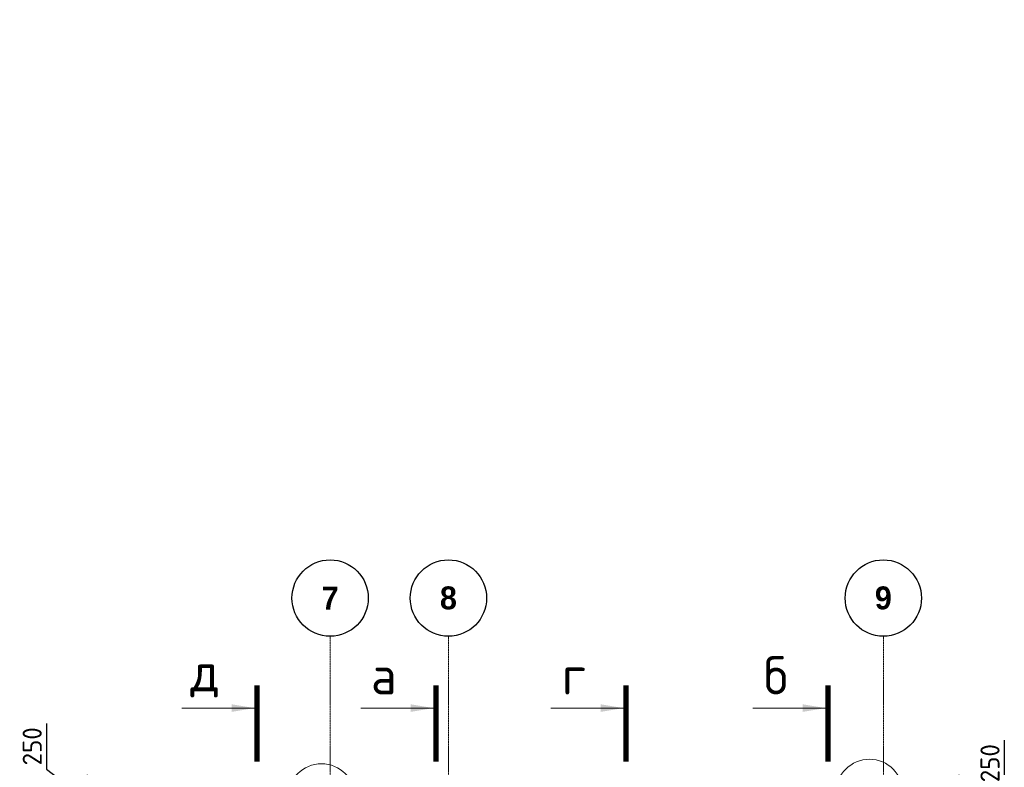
# Model space of a CAD drawing. Header units: millimetres. Extents: x 247266 to 730847, y -636031 to 10052.
# Tile 324 of 330: x 562948 to 575852, y -63181 to -53390. Entities that reach past the tile are written whole.
import ezdxf

# ---------------------------------------------------------------- set-up
doc = ezdxf.new("R2010")
doc.units = ezdxf.units.MM
doc.linetypes.add('______5', pattern=[1100, 800, -100, 100, -100])
doc.linetypes.add('осевая', pattern=[50.8, 31.75, -6.35, 6.35, -6.35])
for name, color, linetype, lineweight in [('Надписи', 7, 'Continuous', 18), ('Оси', 7, '______5', 18), ('Узлы', 7, 'Continuous', 0)]:
    doc.layers.add(name, color=color, linetype=linetype, lineweight=lineweight)
doc.layers.add('РАЗМЕРЫ', color=7, linetype='Continuous')
doc.styles.add('Century Gothic', font='GOTHIC.TTF')
doc.styles.add('GOST-2.304_Type-B', font='GOST_Common.ttf')
doc.dimstyles.new('СПДС', dxfattribs={"dimscale": 100, "dimtxt": 2.5, "dimasz": 2.5, "dimexe": 1.25, "dimexo": 0, "dimtad": 1, "dimdec": 0, "dimtxsty": 'GOST-2.304_Type-B', "dimblk": 'ARCHTICK', "dimcen": 2.5, "dimdle": 2, "dimadec": 0, "dimazin": 2, "dimtfac": 0.75, "dimtdec": 0, "dimtmove": 1, "dimatfit": 3, "dimfxl": 1, "dimtolj": 1, "dimarcsym": 1})

# ---------------------------------------------------------------- blocks, each defined once
blk = doc.blocks.new('NSY101')
at = {"color": 0, "linetype": 'ByBlock', "lineweight": -2}
blk.add_circle((0, 0), 50, dxfattribs=at)
blk = doc.blocks.new('СЛОЖНЫЙ_ОБЪЕКТ_3')
at = {"layer": 'Оси', "color": 16, "linetype": 'Continuous', "lineweight": 25, "transparency": 33554687, "xscale": 9.999999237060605, "yscale": 9.999999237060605, "zscale": 9.999999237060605}
blk.add_blockref('NSY101', (24563, -989), dxfattribs=at)
at = {"layer": 'Оси', "color": 16, "linetype": 'Continuous', "lineweight": 25, "transparency": 33554687, "insert": (24563, -989), "char_height": 300, "width": 385, "attachment_point": 5, "style": 'Century Gothic'}
blk.add_mtext('\\A1;{\\fCentury Gothic|i0|b1;\\H300.000000;\\W1.000000;\\C16;7}\\P', dxfattribs=at)
blk = doc.blocks.new('СЛОЖНЫЙ_ОБЪЕКТ_4')
at = {"layer": 'Оси', "color": 16, "linetype": 'Continuous', "lineweight": 25, "transparency": 33554687, "xscale": 9.999999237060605, "yscale": 9.999999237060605, "zscale": 9.999999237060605}
blk.add_blockref('NSY101', (26113, -989), dxfattribs=at)
at = {"layer": 'Оси', "color": 16, "linetype": 'Continuous', "lineweight": 25, "transparency": 33554687, "insert": (26113, -989), "char_height": 300, "width": 385, "attachment_point": 5, "style": 'Century Gothic'}
blk.add_mtext('\\A1;{\\fCentury Gothic|i0|b1;\\H300.000000;\\W1.000000;\\C16;8}\\P', dxfattribs=at)
blk = doc.blocks.new('СЛОЖНЫЙ_ОБЪЕКТ_16')
at = {"layer": 'Оси', "color": 16, "linetype": 'Continuous', "lineweight": 25, "transparency": 33554687, "xscale": 9.999999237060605, "yscale": 9.999999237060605, "zscale": 9.999999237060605}
blk.add_blockref('NSY101', (31813, -989), dxfattribs=at)
at = {"layer": 'Оси', "color": 16, "linetype": 'Continuous', "lineweight": 25, "transparency": 33554687, "insert": (31813, -989), "char_height": 300, "width": 385, "attachment_point": 5, "style": 'Century Gothic'}
blk.add_mtext('\\A1;{\\fCentury Gothic|i0|b1;\\H300.000000;\\W1.000000;\\C16;9}\\P', dxfattribs=at)
blk = doc.blocks.new('_ArchTick')
at = {"color": 0, "linetype": 'ByBlock', "const_width": 0.15}
blk.add_lwpolyline([(-0.5, -0.5), (0.5, 0.5)], dxfattribs=at)
blk = doc.blocks.new('*D2799')
at = {"color": 0, "lineweight": -2}
for p, q in [((564649, -75131), (564649, -73631)), ((564649, -73831), (564774, -73831)), ((564649, -74931), (564774, -74931))]:
    blk.add_line(p, q, dxfattribs=at)
at = {"layer": 'DEFPOINTS', "color": 0, "ltscale": 100}
for p in [(564649, -73831), (564649, -73831), (564649, -74931)]:
    blk.add_point(p, dxfattribs=at)
at = {"color": 0, "lineweight": -2, "ltscale": 100, "xscale": 250, "yscale": 250, "zscale": 250}
for p, rotation in [((564649, -73831), 90), ((564649, -74931), 270)]:
    blk.add_blockref('_ArchTick', p, dxfattribs=dict(at, rotation=rotation))
at = {"color": 0, "lineweight": 0, "ltscale": 100, "insert": (564424, -74381), "char_height": 250, "width": 83333.33, "attachment_point": 5, "rotation": 90, "style": 'GOST-2.304_Type-B'}
blk.add_mtext('\\A1;1100', dxfattribs=at)
blk = doc.blocks.new('*D2800')
at = {"color": 0, "lineweight": -2}
for p, q in [((564649, -74031), (564649, -70631)), ((564649, -70831), (564774, -70831)), ((564649, -73831), (564774, -73831))]:
    blk.add_line(p, q, dxfattribs=at)
at = {"layer": 'DEFPOINTS', "color": 0, "ltscale": 100}
for p in [(564649, -70831), (564649, -70831), (564649, -73831)]:
    blk.add_point(p, dxfattribs=at)
at = {"color": 0, "lineweight": -2, "ltscale": 100, "xscale": 250, "yscale": 250, "zscale": 250}
for p, rotation in [((564649, -70831), 90), ((564649, -73831), 270)]:
    blk.add_blockref('_ArchTick', p, dxfattribs=dict(at, rotation=rotation))
at = {"color": 0, "lineweight": 0, "ltscale": 100, "insert": (564424, -72356), "char_height": 250, "width": 83333.33, "attachment_point": 5, "rotation": 90, "style": 'GOST-2.304_Type-B'}
blk.add_mtext('\\A1;3000', dxfattribs=at)
blk = doc.blocks.new('*D2801')
at = {"color": 0, "lineweight": -2}
for p, q in [((564649, -71031), (564649, -67531)), ((564225, -67731), (564774, -67731)), ((564649, -70831), (564774, -70831))]:
    blk.add_line(p, q, dxfattribs=at)
at = {"layer": 'DEFPOINTS', "color": 0, "ltscale": 100}
for p in [(564225, -67731), (564649, -67731), (564649, -70831)]:
    blk.add_point(p, dxfattribs=at)
at = {"color": 0, "lineweight": -2, "ltscale": 100, "xscale": 250, "yscale": 250, "zscale": 250}
for p, rotation in [((564649, -67731), 90), ((564649, -70831), 270)]:
    blk.add_blockref('_ArchTick', p, dxfattribs=dict(at, rotation=rotation))
at = {"color": 0, "lineweight": 0, "ltscale": 100, "insert": (564424, -69281), "char_height": 250, "width": 83333.33, "attachment_point": 5, "rotation": 90, "style": 'GOST-2.304_Type-B'}
blk.add_mtext('\\A1;3100', dxfattribs=at)
blk = doc.blocks.new('*D2821')
at = {"layer": 'DEFPOINTS', "color": 0, "ltscale": 100}
for p in [(566817, -63481), (563831, -63731), (566817, -63731)]:
    blk.add_point(p, dxfattribs=at)
at = {"layer": 'РАЗМЕРЫ', "color": 0, "lineweight": -2}
for p, q in [((563300, -62606), (563300, -63207)), ((563300, -63207), (563831, -63606)), ((563831, -63281), (563831, -63931)), ((566817, -63481), (563706, -63481)), ((566817, -63731), (563706, -63731))]:
    blk.add_line(p, q, dxfattribs=at)
at = {"layer": 'РАЗМЕРЫ', "color": 0, "lineweight": -2, "ltscale": 100, "xscale": 250, "yscale": 250, "zscale": 250}
for p, rotation in [((563831, -63481), 90), ((563831, -63731), 270)]:
    blk.add_blockref('_ArchTick', p, dxfattribs=dict(at, rotation=rotation))
at = {"layer": 'РАЗМЕРЫ', "color": 0, "lineweight": 0, "ltscale": 100, "insert": (563112, -62906), "char_height": 250, "attachment_point": 5, "rotation": 90, "style": 'GOST-2.304_Type-B'}
blk.add_mtext('\\A1;250', dxfattribs=at)
blk = doc.blocks.new('*D2819')
at = {"layer": 'DEFPOINTS', "color": 0, "ltscale": 100}
for p in [(574167, -63481), (574167, -63731), (575258, -63731)]:
    blk.add_point(p, dxfattribs=at)
at = {"layer": 'РАЗМЕРЫ', "color": 0, "lineweight": -2}
for p, q in [((575852, -62827), (575852, -63428)), ((575258, -63281), (575258, -63931)), ((574167, -63481), (575383, -63481)), ((575852, -63428), (575258, -63606)), ((574167, -63731), (575383, -63731))]:
    blk.add_line(p, q, dxfattribs=at)
at = {"layer": 'РАЗМЕРЫ', "color": 0, "lineweight": -2, "ltscale": 100, "xscale": 250, "yscale": 250, "zscale": 250}
for p, rotation in [((575258, -63481), 90), ((575258, -63731), 270)]:
    blk.add_blockref('_ArchTick', p, dxfattribs=dict(at, rotation=rotation))
at = {"layer": 'РАЗМЕРЫ', "color": 0, "lineweight": 0, "ltscale": 100, "insert": (575665, -63127), "char_height": 250, "attachment_point": 5, "rotation": 90, "style": 'GOST-2.304_Type-B'}
blk.add_mtext('\\A1;250', dxfattribs=at)

msp = doc.modelspace()

# ---------------------------------------------------------------- linework, layer by layer
at = {"layer": 'Надписи'}
for centre in [(574084.7, -63515.11), (566903.17, -63573.85)]:
    msp.add_circle(centre, 439.48, dxfattribs=at)
at = {"layer": 'Оси', "linetype": 'осевая', "lineweight": 0, "ltscale": 0.3, "transparency": 33554687}
for p, q in [((567017.21, -61464.85), (567017.21, -77786.21)), ((568567.21, -61464.85), (568567.21, -77786.21)), ((574267.21, -61464.85), (574267.21, -77786.21))]:
    msp.add_line(p, q, dxfattribs=at)
at = {"layer": 'Узлы', "linetype": 'Continuous', "lineweight": 0}
for p, q in [((566024.95, -62405.37, 560), (565074.95, -62405.37, 560)), ((568370.35, -62405.37, 560), (567420.35, -62405.37, 560)), ((570860.65, -62405.37, 560), (569910.65, -62405.37, 560)), ((573508.37, -62405.37, 560), (572558.37, -62405.37, 560))]:
    msp.add_line(p, q, dxfattribs=at)
at = {"layer": 'Узлы', "linetype": 'Continuous', "lineweight": 0, "const_width": 70, "elevation": 560}
for points in [[(566059.95, -62105.37), (566059.95, -63105.37)], [(568405.35, -62105.37), (568405.35, -63105.37)], [(570895.65, -62105.37), (570895.65, -63105.37)], [(573543.37, -62105.37), (573543.37, -63105.37)]]:
    msp.add_lwpolyline(points, dxfattribs=at)
at = {"layer": 'Узлы', "linetype": 'Continuous', "lineweight": 0}
for points in [[(566024.95, -62405.37, 560), (565724.5, -62455.65, 560), (565724.5, -62355.09, 560)], [(568370.35, -62405.37, 560), (568069.9, -62455.65, 560), (568069.9, -62355.09, 560)], [(570860.65, -62405.37, 560), (570560.2, -62455.65, 560), (570560.2, -62355.09, 560)], [(573508.37, -62405.37, 560), (573207.92, -62455.65, 560), (573207.92, -62355.09, 560)]]:
    msp.add_solid(points, dxfattribs=at)

# ---------------------------------------------------------------- block references
at = {"layer": 'Оси', "linetype": 'Continuous', "lineweight": 25, "transparency": 33554687}
for name in ['СЛОЖНЫЙ_ОБЪЕКТ_3', 'СЛОЖНЫЙ_ОБЪЕКТ_4', 'СЛОЖНЫЙ_ОБЪЕКТ_16']:
    msp.add_blockref(name, (542453.69, -59975.35), dxfattribs=at)

# ---------------------------------------------------------------- texts
at = {"layer": 'Узлы', "linetype": 'Continuous', "lineweight": 0, "char_height": 500, "attachment_point": 5, "style": 'GOST-2.304_Type-B'}
for s, insert in [('б', (572858.37, -61975.37, 560)), ('д', (565374.95, -61975.37, 560)), ('а', (567720.35, -61975.37, 560)), ('г', (570210.66, -61975.37, 560))]:
    msp.add_mtext_dynamic_manual_height_columns(s, width=723.8798, gutter_width=25, heights=[0], dxfattribs=dict(at, insert=insert))

# ---------------------------------------------------------------- dimensions: what is measured, and where the dimension line sits
at = {"lineweight": 0}
for base, p1, p2, picture, middle in [((564648.74, -67730.89), (564648.74, -70830.89), (564225.21, -67730.89), '*D2801', (564648.74, -69280.89)), ((564648.74, -70830.89), (564648.74, -73830.89), (564648.74, -70830.89), '*D2800', (564648.74, -72356.04)), ((564648.74, -73830.89), (564648.74, -74930.89), (564648.74, -73830.89), '*D2799', (564648.74, -74380.89))]:
    dim = msp.add_linear_dim(base=base, p1=p1, p2=p2, angle=90, dimstyle='СПДС', override={"dimgap": 1}, dxfattribs=at)
    dim.commit()
    dim.dimension.update_dxf_attribs({"geometry": picture, "text_midpoint": middle, "dimtype": 160})
at = {"layer": 'РАЗМЕРЫ', "lineweight": 0}
dim = msp.add_linear_dim(base=(563830.81, -63730.89, 920), p1=(566817.36, -63480.89, 360), p2=(566817.36, -63730.89, 360), angle=90, dimstyle='СПДС', dxfattribs=at)
dim.commit()
dim.dimension.update_dxf_attribs({"geometry": '*D2821', "text_midpoint": (563299.56, -63144.03, 920), "dimtype": 160})
dim = msp.add_linear_dim(base=(575258.32, -63730.89, 920), p1=(574167.19, -63480.88, 360), p2=(574167.19, -63730.89, 360), angle=90, dimstyle='СПДС', dxfattribs=at)
dim.commit()
dim.dimension.update_dxf_attribs({"geometry": '*D2819', "text_midpoint": (575664.82, -63365.15, 920)})

doc.saveas('drawing.dxf')
